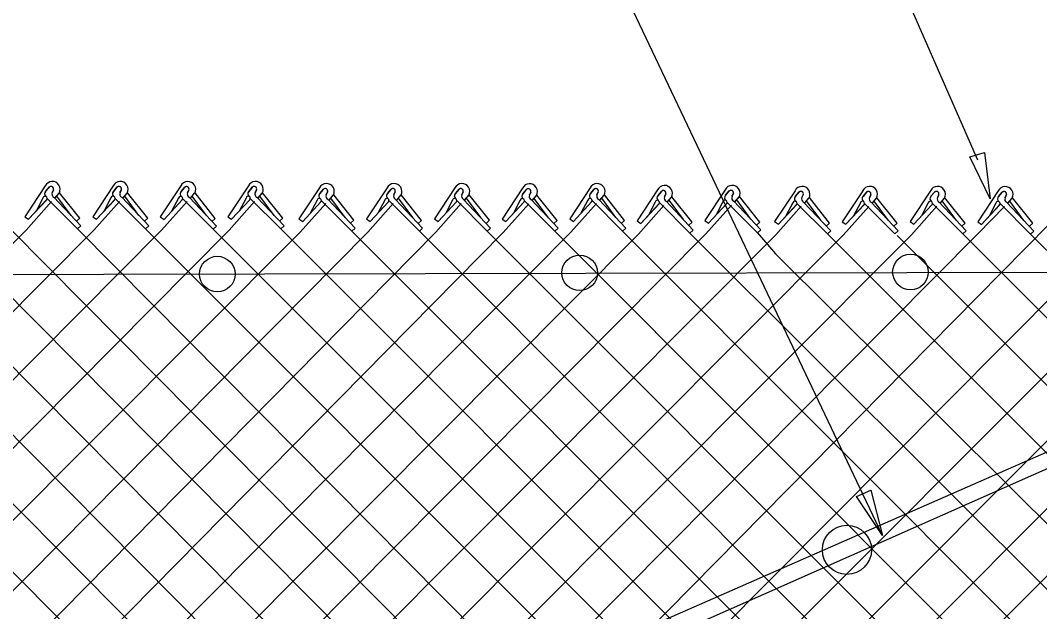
# Model space of a CAD drawing. Extents: x 0 to 1270, y 0 to 830.
# Drawn here: x 460.2 to 520.9, y 634.7 to 670 of the extents above; entities that cross this region are included whole.
import ezdxf

# ---------------------------------------------------------------- set-up
doc = ezdxf.new("R2010")
doc.units = 0
for name, color, linetype in [('CT_Dimensions', 7, 'Continuous'), ('sb_Chainlink Fence', 7, 'Continuous'), ('sb_Existing Structural Steel', 7, 'Continuous')]:
    doc.layers.add(name, color=color, linetype=linetype)

msp = doc.modelspace()

# ---------------------------------------------------------------- linework, layer by layer
at = {"layer": 'CT_Dimensions'}
for p, q in [((517.271, 661.654), (490.094, 723.555)), ((511.58, 639.296), (479.47, 706.895))]:
    msp.add_line(p, q, dxfattribs=at)
for points in [[(517.658, 662.12), (518.005, 659.355), (516.78, 661.858)], [(510.879, 641.988), (511.585, 639.293), (510.043, 641.613)]]:
    msp.add_lwpolyline(points, close=True, dxfattribs=at)
at = {"layer": 'sb_Chainlink Fence'}
for p, q in [((461.705, 660.134), (460.486, 658.29)), ((461.728, 659.8), (461.951, 660.063)), ((461.93, 660.042), (461.728, 659.8)), ((465.751, 660.135), (464.533, 658.291)), ((465.775, 659.801), (465.997, 660.065)), ((465.977, 660.043), (465.775, 659.801)), ((469.778, 660.125), (468.559, 658.281)), ((469.801, 659.791), (470.024, 660.054)), ((470.003, 660.033), (469.801, 659.791)), ((473.805, 660.134), (472.587, 658.289)), ((473.829, 659.799), (474.051, 660.063)), ((474.031, 660.041), (473.829, 659.799)), ((462.191, 659.899), (462.11, 659.722)), ((462.11, 659.728), (462.191, 659.895)), ((462.215, 659.452), (463.828, 657.739)), ((462.283, 659.404), (462.531, 659.697)), ((462.286, 659.409), (462.532, 659.698)), ((463.242, 658.368), (462.393, 659.523)), ((462.531, 659.697), (462.549, 659.731)), ((462.549, 659.731), (462.564, 659.768)), ((463.761, 658.202), (462.555, 659.719)), ((466.238, 659.9), (466.156, 659.723)), ((466.156, 659.729), (466.238, 659.896)), ((466.262, 659.453), (467.875, 657.74)), ((466.329, 659.406), (466.577, 659.699)), ((466.333, 659.41), (466.578, 659.7)), ((467.288, 658.369), (466.439, 659.524)), ((466.577, 659.699), (466.595, 659.733)), ((466.595, 659.733), (466.611, 659.769)), ((467.807, 658.203), (466.601, 659.72)), ((470.264, 659.89), (470.183, 659.713)), ((470.183, 659.719), (470.264, 659.886)), ((470.289, 659.443), (471.901, 657.73)), ((470.356, 659.395), (470.604, 659.688)), ((470.359, 659.4), (470.605, 659.689)), ((471.315, 658.359), (470.466, 659.514)), ((470.604, 659.688), (470.622, 659.723)), ((470.622, 659.723), (470.637, 659.759)), ((471.834, 658.193), (470.628, 659.71)), ((474.292, 659.898), (474.21, 659.721)), ((474.21, 659.727), (474.291, 659.894)), ((474.316, 659.451), (475.928, 657.738)), ((474.383, 659.404), (474.631, 659.697)), ((474.387, 659.408), (474.632, 659.698)), ((475.342, 658.367), (474.493, 659.522)), ((474.631, 659.697), (474.649, 659.731)), ((474.649, 659.731), (474.665, 659.767)), ((475.861, 658.201), (474.655, 659.718)), ((478.038, 660.009), (476.82, 658.164)), ((478.062, 659.674), (478.285, 659.938)), ((478.264, 659.916), (478.062, 659.674)), ((478.525, 659.773), (478.443, 659.596)), ((478.444, 659.602), (478.525, 659.769)), ((478.617, 659.279), (478.864, 659.572)), ((478.62, 659.283), (478.866, 659.573)), ((478.864, 659.572), (478.883, 659.606)), ((478.883, 659.606), (478.898, 659.642)), ((480.095, 658.076), (478.888, 659.593)), ((482.065, 660.006), (480.846, 658.161)), ((482.088, 659.671), (482.311, 659.935)), ((482.29, 659.913), (482.088, 659.671)), ((482.551, 659.77), (482.47, 659.593)), ((482.47, 659.6), (482.551, 659.766)), ((482.643, 659.276), (482.891, 659.569)), ((482.646, 659.28), (482.892, 659.57)), ((482.891, 659.569), (482.909, 659.603)), ((482.909, 659.603), (482.925, 659.639)), ((484.121, 658.073), (482.915, 659.591)), ((486.111, 660.007), (484.893, 658.163)), ((486.135, 659.673), (486.357, 659.936)), ((486.337, 659.915), (486.135, 659.673)), ((486.598, 659.772), (486.516, 659.595)), ((486.516, 659.601), (486.598, 659.768)), ((486.69, 659.277), (486.937, 659.57)), ((486.693, 659.282), (486.938, 659.571)), ((486.937, 659.57), (486.955, 659.604)), ((486.955, 659.604), (486.971, 659.641)), ((488.167, 658.075), (486.961, 659.592)), ((490.138, 659.997), (488.919, 658.152)), ((490.162, 659.663), (490.384, 659.926)), ((490.364, 659.904), (490.162, 659.663)), ((490.625, 659.762), (490.543, 659.584)), ((490.543, 659.591), (490.624, 659.758)), ((490.716, 659.267), (490.964, 659.56)), ((490.72, 659.271), (490.965, 659.561)), ((490.964, 659.56), (490.982, 659.594)), ((490.982, 659.594), (490.998, 659.631)), ((492.194, 658.064), (490.988, 659.582)), ((494.165, 660.005), (492.947, 658.161)), ((494.189, 659.671), (494.411, 659.934)), ((494.391, 659.913), (494.189, 659.671)), ((494.652, 659.77), (494.57, 659.593)), ((494.57, 659.599), (494.652, 659.766)), ((494.743, 659.275), (494.991, 659.568)), ((494.747, 659.28), (494.992, 659.569)), ((494.991, 659.568), (495.009, 659.602)), ((495.009, 659.602), (495.025, 659.639)), ((496.221, 658.073), (495.015, 659.59)), ((498.184, 659.893), (496.966, 658.049)), ((498.208, 659.559), (498.43, 659.822)), ((498.41, 659.801), (498.208, 659.559)), ((498.671, 659.658), (498.589, 659.481)), ((498.589, 659.487), (498.67, 659.654)), ((498.762, 659.163), (499.01, 659.456)), ((498.766, 659.168), (499.011, 659.457)), ((499.01, 659.456), (499.028, 659.491)), ((499.028, 659.491), (499.044, 659.527)), ((500.24, 657.961), (499.034, 659.478)), ((502.211, 659.902), (500.993, 658.057)), ((502.235, 659.567), (502.457, 659.831)), ((502.437, 659.809), (502.235, 659.567)), ((502.698, 659.666), (502.616, 659.489)), ((502.616, 659.495), (502.698, 659.662)), ((502.789, 659.172), (503.037, 659.465)), ((502.793, 659.176), (503.038, 659.466)), ((503.037, 659.465), (503.055, 659.499)), ((503.055, 659.499), (503.071, 659.535)), ((504.267, 657.969), (503.061, 659.486)), ((506.374, 659.842), (505.156, 657.997)), ((506.398, 659.507), (506.621, 659.771)), ((506.6, 659.749), (506.398, 659.507)), ((506.861, 659.606), (506.78, 659.429)), ((506.78, 659.436), (506.861, 659.602)), ((507.201, 659.405), (507.219, 659.439)), ((507.219, 659.439), (507.234, 659.475)), ((508.431, 657.909), (507.225, 659.427)), ((510.401, 659.839), (509.183, 657.994)), ((510.425, 659.504), (510.647, 659.768)), ((510.627, 659.746), (510.425, 659.504)), ((510.888, 659.604), (510.806, 659.426)), ((510.806, 659.433), (510.888, 659.6)), ((511.227, 659.402), (511.245, 659.436)), ((511.245, 659.436), (511.261, 659.473)), ((512.457, 657.906), (511.251, 659.424)), ((514.447, 659.84), (513.229, 657.996)), ((514.471, 659.506), (514.694, 659.769)), ((514.673, 659.748), (514.471, 659.506)), ((514.934, 659.605), (514.852, 659.428)), ((514.853, 659.434), (514.934, 659.601)), ((515.273, 659.403), (515.292, 659.437)), ((515.292, 659.437), (515.307, 659.474)), ((516.504, 657.908), (515.297, 659.425)), ((518.474, 659.83), (517.256, 657.986)), ((518.498, 659.496), (518.72, 659.759)), ((518.7, 659.738), (518.498, 659.496)), ((518.961, 659.595), (518.879, 659.418)), ((518.879, 659.424), (518.961, 659.591)), ((519.3, 659.393), (519.318, 659.427)), ((519.318, 659.427), (519.334, 659.464)), ((460.558, 657.496), (462.076, 659.205)), ((460.709, 658.137), (461.794, 659.306)), ((460.709, 658.137), (461.787, 659.299)), ((461.566, 659.406), (461.16, 658.63)), ((461.817, 659.381), (463.63, 657.559)), ((464.605, 657.497), (466.122, 659.206)), ((464.756, 658.139), (465.841, 659.307)), ((464.756, 658.139), (465.834, 659.3)), ((465.612, 659.408), (465.206, 658.632)), ((465.863, 659.382), (467.677, 657.561)), ((468.631, 657.487), (470.149, 659.196)), ((468.782, 658.128), (469.867, 659.297)), ((468.782, 658.128), (469.86, 659.29)), ((469.639, 659.397), (469.233, 658.622)), ((469.89, 659.372), (471.703, 657.55)), ((471.928, 603.465), (527.466, 659.376)), ((472.659, 657.495), (474.176, 659.204)), ((472.809, 658.137), (473.894, 659.305)), ((472.809, 658.137), (473.887, 659.299)), ((473.666, 659.406), (473.26, 658.63)), ((473.917, 659.38), (475.731, 657.559)), ((476.892, 657.37), (478.41, 659.079)), ((477.043, 658.012), (478.128, 659.18)), ((477.043, 658.012), (478.121, 659.174)), ((477.9, 659.281), (477.494, 658.505)), ((478.15, 659.255), (479.964, 657.434)), ((478.549, 659.326), (480.162, 657.613)), ((479.575, 658.242), (478.727, 659.397)), ((480.918, 657.367), (482.436, 659.076)), ((481.069, 658.009), (482.154, 659.178)), ((481.069, 658.009), (482.147, 659.171)), ((481.926, 659.278), (481.52, 658.502)), ((482.177, 659.252), (483.99, 657.431)), ((482.576, 659.324), (484.188, 657.61)), ((483.602, 658.239), (482.753, 659.394)), ((484.965, 657.369), (486.482, 659.078)), ((485.116, 658.01), (486.201, 659.179)), ((485.116, 658.01), (486.194, 659.172)), ((485.972, 659.279), (485.566, 658.504)), ((486.223, 659.254), (488.037, 657.432)), ((486.622, 659.325), (488.235, 657.612)), ((487.648, 658.241), (486.799, 659.396)), ((488.992, 657.359), (490.509, 659.067)), ((489.142, 658), (490.227, 659.169)), ((489.142, 658), (490.22, 659.162)), ((489.999, 659.269), (489.593, 658.493)), ((490.25, 659.244), (492.064, 657.422)), ((490.649, 659.315), (492.261, 657.601)), ((491.675, 658.231), (490.826, 659.385)), ((493.019, 657.367), (494.536, 659.076)), ((493.17, 658.008), (494.254, 659.177)), ((493.17, 658.008), (494.248, 659.17)), ((494.026, 659.277), (493.62, 658.502)), ((494.277, 659.252), (496.091, 657.43)), ((494.676, 659.323), (496.289, 657.61)), ((495.702, 658.239), (494.853, 659.394)), ((497.038, 657.255), (498.555, 658.964)), ((497.188, 657.896), (498.273, 659.065)), ((497.188, 657.896), (498.266, 659.058)), ((498.045, 659.165), (497.639, 658.39)), ((498.296, 659.14), (500.11, 657.318)), ((498.695, 659.211), (500.307, 657.498)), ((499.721, 658.127), (498.872, 659.282)), ((501.065, 657.263), (502.582, 658.972)), ((501.216, 657.905), (502.301, 659.073)), ((501.216, 657.905), (502.294, 659.067)), ((502.072, 659.174), (501.666, 658.398)), ((502.323, 659.148), (504.137, 657.327)), ((502.722, 659.219), (504.335, 657.506)), ((503.748, 658.135), (502.899, 659.29)), ((505.228, 657.203), (506.746, 658.912)), ((505.379, 657.845), (506.464, 659.014)), ((505.379, 657.845), (506.457, 659.007)), ((506.236, 659.114), (505.83, 658.338)), ((506.487, 659.088), (508.3, 657.267)), ((506.885, 659.16), (508.498, 657.446)), ((506.953, 659.112), (507.201, 659.405)), ((506.956, 659.116), (507.202, 659.406)), ((507.912, 658.075), (507.063, 659.23)), ((509.255, 657.201), (510.772, 658.909)), ((509.406, 657.842), (510.491, 659.011)), ((509.406, 657.842), (510.484, 659.004)), ((510.262, 659.111), (509.856, 658.335)), ((510.513, 659.085), (512.327, 657.264)), ((510.912, 659.157), (512.525, 657.443)), ((510.979, 659.109), (511.227, 659.402)), ((510.983, 659.113), (511.228, 659.403)), ((511.938, 658.072), (511.089, 659.227)), ((513.301, 657.202), (514.819, 658.911)), ((513.452, 657.843), (514.537, 659.012)), ((513.452, 657.843), (514.53, 659.005)), ((514.309, 659.112), (513.903, 658.337)), ((514.559, 659.087), (516.373, 657.265)), ((514.958, 659.158), (516.571, 657.445)), ((515.026, 659.11), (515.273, 659.403)), ((515.029, 659.115), (515.275, 659.404)), ((515.984, 658.074), (515.136, 659.229)), ((517.277, 657.292), (518.845, 658.901)), ((517.479, 657.833), (518.564, 659.002)), ((517.479, 657.833), (518.557, 658.995)), ((518.335, 659.102), (517.93, 658.327)), ((518.586, 659.077), (520.4, 657.255)), ((518.985, 659.148), (520.598, 657.435)), ((519.053, 659.1), (519.3, 659.393)), ((519.056, 659.105), (519.301, 659.394)), ((520.011, 658.064), (519.162, 659.219)), ((520.531, 657.898), (519.324, 659.415)), ((460.486, 658.29), (460.709, 658.137)), ((464.533, 658.291), (464.756, 658.139)), ((468.559, 658.281), (468.782, 658.128)), ((472.587, 658.289), (472.809, 658.137)), ((439.394, 657.688), (493.117, 603.419)), ((443.42, 657.686), (496.989, 603.578)), ((447.467, 657.687), (501.127, 603.547)), ((451.493, 657.677), (505.132, 603.583)), ((455.52, 657.685), (509.123, 603.624)), ((463.761, 658.202), (463.563, 658.022)), ((463.828, 657.739), (463.63, 657.559)), ((467.807, 658.203), (467.609, 658.024)), ((467.875, 657.74), (467.677, 657.561)), ((467.901, 603.474), (521.506, 657.842)), ((471.834, 658.193), (471.636, 658.013)), ((471.901, 657.73), (471.703, 657.55)), ((475.861, 658.201), (475.663, 658.022)), ((475.928, 657.738), (475.731, 657.559)), ((476.82, 658.164), (477.043, 658.012)), ((480.095, 658.076), (479.897, 657.897)), ((480.162, 657.613), (479.964, 657.434)), ((480.846, 658.161), (481.069, 658.009)), ((484.121, 658.073), (483.923, 657.894)), ((484.188, 657.61), (483.99, 657.431)), ((484.893, 658.163), (485.116, 658.01)), ((488.167, 658.075), (487.97, 657.895)), ((488.235, 657.612), (488.037, 657.432)), ((488.919, 658.152), (489.142, 658)), ((492.194, 658.064), (491.996, 657.885)), ((492.261, 657.601), (492.064, 657.422)), ((492.947, 658.161), (493.17, 658.008)), ((496.221, 658.073), (496.023, 657.893)), ((496.289, 657.61), (496.091, 657.43)), ((496.966, 658.049), (497.188, 657.896)), ((500.24, 657.961), (500.042, 657.781)), ((500.993, 658.057), (501.216, 657.905)), ((504.267, 657.969), (504.07, 657.79)), ((505.156, 657.997), (505.379, 657.845)), ((508.431, 657.909), (508.233, 657.73)), ((509.183, 657.994), (509.406, 657.842)), ((512.457, 657.906), (512.26, 657.727)), ((513.229, 657.996), (513.452, 657.843)), ((516.504, 657.908), (516.306, 657.728)), ((517.256, 657.986), (517.479, 657.833)), ((520.531, 657.898), (520.333, 657.718)), ((416.629, 613.309), (460.558, 657.496)), ((416.782, 605.26), (468.631, 657.487)), ((419.016, 603.333), (472.659, 657.495)), ((419.298, 611.877), (464.605, 657.497)), ((422.751, 603.033), (476.892, 657.37)), ((427.272, 603.116), (480.918, 657.367)), ((431.773, 603.378), (484.965, 657.369)), ((435.8, 603.381), (488.992, 657.359)), ((439.621, 603.502), (493.019, 657.367)), ((443.647, 603.512), (497.038, 657.255)), ((447.675, 603.504), (501.065, 657.263)), ((451.706, 603.474), (505.228, 657.203)), ((455.734, 603.496), (509.255, 657.201)), ((459.604, 657.562), (513.474, 603.203)), ((462.309, 606.055), (513.301, 657.202)), ((463.63, 657.559), (517.617, 603.074)), ((463.874, 603.463), (517.277, 657.292)), ((467.677, 657.561), (521.363, 603.812)), ((471.703, 657.55), (525.53, 603.69)), ((475.731, 657.559), (529.469, 603.788)), ((475.959, 603.435), (529.465, 657.074)), ((479.964, 657.434), (533.684, 603.644)), ((479.987, 603.458), (533.511, 657.076)), ((483.934, 603.388), (537.538, 657.066)), ((483.99, 657.431), (537.793, 603.563)), ((487.938, 603.437), (541.565, 657.074)), ((488.037, 657.432), (541.681, 603.694)), ((492.064, 657.422), (545.682, 603.699)), ((496.091, 657.43), (549.701, 603.737)), ((500.307, 657.498), (500.11, 657.318)), ((500.11, 657.318), (553.732, 603.736)), ((504.335, 657.506), (504.137, 657.327)), ((504.137, 657.327), (505.217, 656.073)), ((508.498, 657.446), (508.3, 657.267)), ((508.3, 657.267), (561.859, 603.673)), ((512.525, 657.443), (512.327, 657.264)), ((512.463, 657.166), (565.924, 603.624)), ((516.571, 657.445), (516.373, 657.265)), ((516.373, 657.265), (569.881, 603.684)), ((520.598, 657.435), (520.4, 657.255)), ((520.4, 657.255), (574.02, 603.643)), ((505.217, 656.073), (557.835, 603.665))]:
    msp.add_line(p, q, dxfattribs=at)
for centre, radius, start, end in [((462.124, 659.927), 0.468, 330.77313, 153.67978), ((462.047, 659.944), 0.152, 342.51476, 140.13681), ((462.047, 659.945), 0.152, 340.73436, 129.2174), ((466.17, 659.928), 0.468, 330.77313, 153.67978), ((466.093, 659.946), 0.152, 342.51476, 140.13681), ((466.094, 659.946), 0.152, 340.73436, 129.2174), ((470.197, 659.918), 0.468, 330.77313, 153.67978), ((470.12, 659.936), 0.152, 342.51476, 140.13681), ((470.12, 659.936), 0.152, 340.73436, 129.2174), ((474.224, 659.926), 0.468, 330.77313, 153.67978), ((474.147, 659.944), 0.152, 342.51476, 140.13681), ((474.148, 659.945), 0.152, 340.73436, 129.2174), ((478.457, 659.801), 0.468, 330.77313, 153.67978), ((482.484, 659.798), 0.468, 330.77313, 153.67978), ((486.53, 659.8), 0.468, 330.77313, 153.67978), ((490.557, 659.79), 0.468, 330.77313, 153.67978), ((494.584, 659.798), 0.468, 330.77313, 153.67978), ((498.603, 659.686), 0.468, 330.77313, 153.67978), ((502.63, 659.694), 0.468, 330.77313, 153.67978), ((506.794, 659.634), 0.468, 330.77313, 153.67978), ((510.82, 659.631), 0.468, 330.77313, 153.67978), ((514.867, 659.633), 0.468, 330.77313, 153.67978), ((518.893, 659.623), 0.468, 330.77313, 153.67978), ((461.692, 659.384), 0.128, 319.02146, 170.06956), ((461.858, 659.658), 0.192, 140.20166, 233.00525), ((461.863, 659.658), 0.195, 133.66719, 232.23436), ((462.303, 659.642), 0.209, 156.48328, 245.15783), ((465.738, 659.386), 0.128, 319.02146, 170.06956), ((465.904, 659.659), 0.192, 140.20166, 233.00525), ((465.91, 659.66), 0.195, 133.66719, 232.23436), ((466.35, 659.643), 0.209, 156.48328, 245.15783), ((469.765, 659.375), 0.128, 319.02146, 170.06956), ((469.931, 659.649), 0.192, 140.20166, 233.00525), ((469.936, 659.649), 0.195, 133.66719, 232.23436), ((470.377, 659.633), 0.209, 156.48328, 245.15783), ((473.792, 659.384), 0.128, 319.02146, 170.06956), ((473.958, 659.658), 0.192, 140.20166, 233.00525), ((473.964, 659.658), 0.195, 133.66719, 232.23436), ((474.404, 659.641), 0.209, 156.48328, 245.15783), ((478.192, 659.533), 0.192, 140.20166, 233.00525), ((478.197, 659.533), 0.195, 133.66719, 232.23436), ((478.38, 659.819), 0.152, 342.51476, 140.13681), ((478.381, 659.82), 0.152, 340.73436, 129.2174), ((478.637, 659.516), 0.209, 156.48328, 245.15783), ((482.218, 659.53), 0.192, 140.20166, 233.00525), ((482.223, 659.53), 0.195, 133.66719, 232.23436), ((482.407, 659.816), 0.152, 342.51476, 140.13681), ((482.407, 659.817), 0.152, 340.73436, 129.2174), ((482.664, 659.514), 0.209, 156.48328, 245.15783), ((486.265, 659.531), 0.192, 140.20166, 233.00525), ((486.27, 659.531), 0.195, 133.66719, 232.23436), ((486.453, 659.817), 0.152, 342.51476, 140.13681), ((486.454, 659.818), 0.152, 340.73436, 129.2174), ((486.71, 659.515), 0.209, 156.48328, 245.15783), ((490.291, 659.521), 0.192, 140.20166, 233.00525), ((490.297, 659.521), 0.195, 133.66719, 232.23436), ((490.48, 659.807), 0.152, 342.51476, 140.13681), ((490.48, 659.808), 0.152, 340.73436, 129.2174), ((490.737, 659.505), 0.209, 156.48328, 245.15783), ((494.318, 659.529), 0.192, 140.20166, 233.00525), ((494.324, 659.529), 0.195, 133.66719, 232.23436), ((494.507, 659.816), 0.152, 342.51476, 140.13681), ((494.508, 659.816), 0.152, 340.73436, 129.2174), ((494.764, 659.513), 0.209, 156.48328, 245.15783), ((498.337, 659.417), 0.192, 140.20166, 233.00525), ((498.343, 659.417), 0.195, 133.66719, 232.23436), ((498.526, 659.704), 0.152, 342.51476, 140.13681), ((498.527, 659.704), 0.152, 340.73436, 129.2174), ((498.783, 659.401), 0.209, 156.48328, 245.15783), ((502.364, 659.426), 0.192, 140.20166, 233.00525), ((502.37, 659.426), 0.195, 133.66719, 232.23436), ((502.553, 659.712), 0.152, 342.51476, 140.13681), ((502.554, 659.713), 0.152, 340.73436, 129.2174), ((502.81, 659.409), 0.209, 156.48328, 245.15783), ((506.528, 659.366), 0.192, 140.20166, 233.00525), ((506.533, 659.366), 0.195, 133.66719, 232.23436), ((506.717, 659.652), 0.152, 342.51476, 140.13681), ((506.717, 659.653), 0.152, 340.73436, 129.2174), ((506.973, 659.35), 0.209, 156.48328, 245.15783), ((510.554, 659.363), 0.192, 140.20166, 233.00525), ((510.56, 659.363), 0.195, 133.66719, 232.23436), ((510.743, 659.649), 0.152, 342.51476, 140.13681), ((510.744, 659.65), 0.152, 340.73436, 129.2174), ((511, 659.347), 0.209, 156.48328, 245.15783), ((514.601, 659.364), 0.192, 140.20166, 233.00525), ((514.606, 659.364), 0.195, 133.66719, 232.23436), ((514.789, 659.651), 0.152, 342.51476, 140.13681), ((514.79, 659.651), 0.152, 340.73436, 129.2174), ((515.046, 659.348), 0.209, 156.48328, 245.15783), ((518.628, 659.354), 0.192, 140.20166, 233.00525), ((518.633, 659.354), 0.195, 133.66719, 232.23436), ((518.816, 659.64), 0.152, 342.51476, 140.13681), ((518.817, 659.641), 0.152, 340.73436, 129.2174), ((519.073, 659.338), 0.209, 156.48328, 245.15783), ((478.025, 659.259), 0.128, 319.02146, 170.06956), ((482.052, 659.256), 0.128, 319.02146, 170.06956), ((486.098, 659.257), 0.128, 319.02146, 170.06956), ((490.125, 659.247), 0.128, 319.02146, 170.06956), ((494.152, 659.255), 0.128, 319.02146, 170.06956), ((498.171, 659.143), 0.128, 319.02146, 170.06956), ((502.198, 659.152), 0.128, 319.02146, 170.06956), ((506.362, 659.092), 0.128, 319.02146, 170.06956), ((510.388, 659.089), 0.128, 319.02146, 170.06956), ((514.435, 659.09), 0.128, 319.02146, 170.06956), ((518.461, 659.08), 0.128, 319.02146, 170.06956)]:
    msp.add_arc(centre, radius, start, end, dxfattribs=at)
at = {"layer": 'sb_Existing Structural Steel'}
for p, q in [((529.365, 647.771), (443.218, 609.926)), ((529.809, 647.001), (443.641, 608.806))]:
    msp.add_line(p, q, dxfattribs=at)
msp.add_lwpolyline([(532.171, 654.978), (417.329, 654.746)], dxfattribs=at)
for centre, radius in [((471.953, 654.871), 1.06), ((493.538, 654.947), 1.06), ((513.248, 654.992), 1.06), ((509.464, 638.432), 1.465)]:
    msp.add_circle(centre, radius, dxfattribs=at)

doc.saveas('drawing.dxf')
